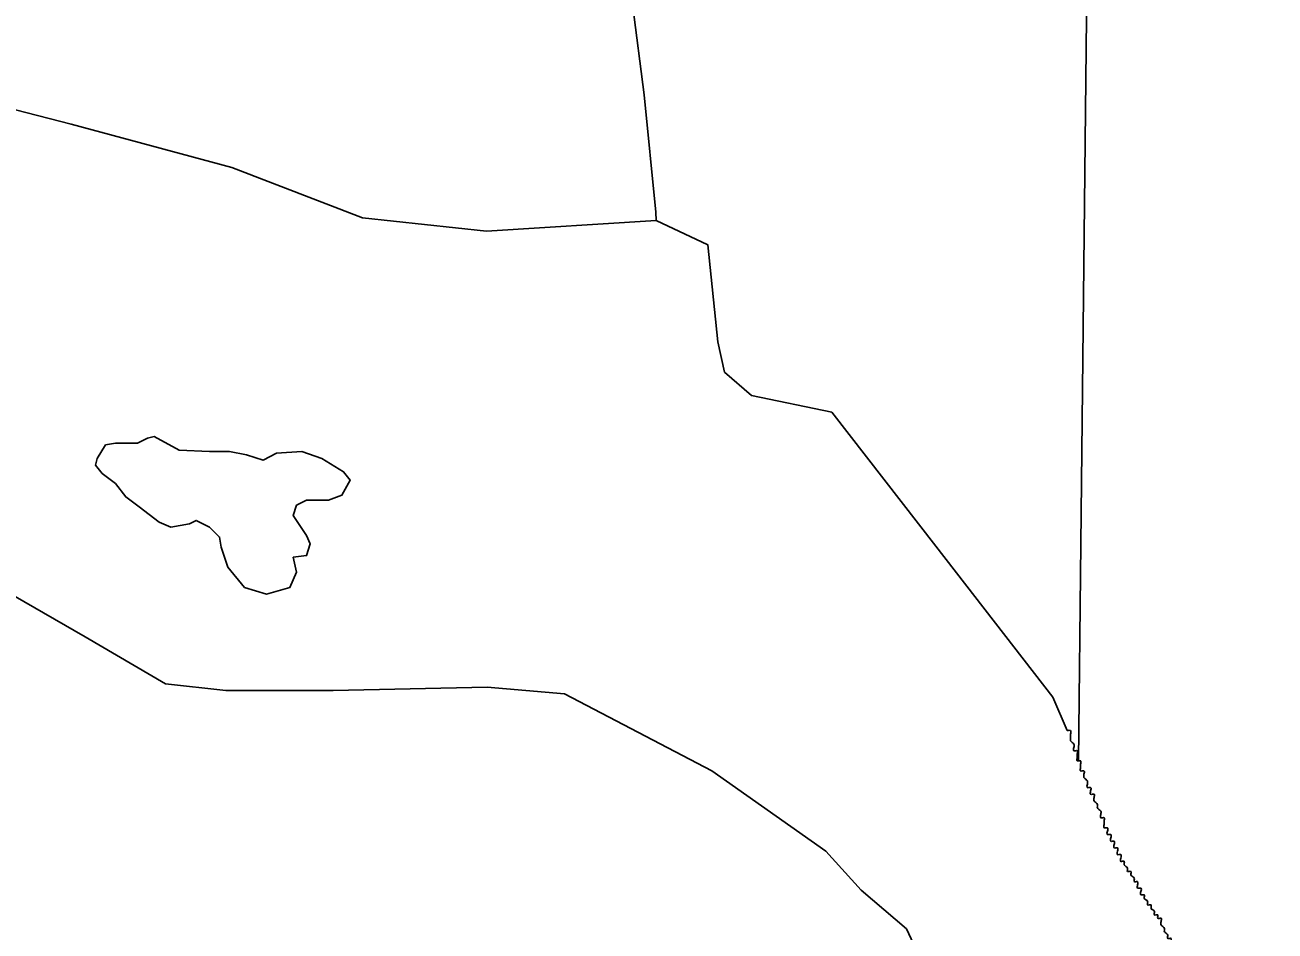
# Model space of a CAD drawing. Extents: x 813775 to 1157140, y 1757555 to 1979907.
# Drawn here: x 1029512 to 1031593, y 1812229 to 1813738 of the extents above; entities that cross this region are included whole.
import ezdxf

# ---------------------------------------------------------------- set-up
doc = ezdxf.new("R2010")
doc.units = 0
for name, color, linetype in [('Level 35', 7, 'Continuous'), ('Level 5', 7, 'Continuous'), ('Level 9', 7, 'Continuous')]:
    doc.layers.add(name, color=color, linetype=linetype)

msp = doc.modelspace()

# ---------------------------------------------------------------- linework, layer by layer
at = {"layer": 'Level 35'}
msp.add_lwpolyline([(1030229.3, 1814406.5), (1030258.6, 1814294), (1030297.6, 1814165.7), (1030361.8, 1814070.8), (1030434.3, 1814009.4), (1030487.3, 1813911.7), (1030523.6, 1813772.2), (1030543.1, 1813621.5), (1030562.6, 1813426.1), (1030563, 1813412.3)], dxfattribs=at)
at = {"layer": 'Level 5'}
msp.add_lwpolyline([(1031312.2, 1816791.1), (1031266.2, 1812512)], dxfattribs=at)
at = {"layer": 'Level 9'}
for points in [[(1030563, 1813412.3), (1030280.9, 1813394), (1030074.5, 1813416.4), (1029856.9, 1813500.1), (1029589.1, 1813572.6), (1029198.6, 1813673.1)], [(1030563, 1813412.3), (1030649.1, 1813371.7), (1030665.8, 1813209.8), (1030677, 1813159.6), (1030721.6, 1813120.5), (1030855.5, 1813092.6), (1031028.5, 1812869.4), (1031223.7, 1812618.2)], [(1028072.8, 1813237.8), (1028284.8, 1813176.4), (1028563.8, 1813131.7), (1028831.6, 1813070.3), (1029060.3, 1812997.8), (1029205.3, 1812975.4), (1029389.4, 1812847.1), (1029612.6, 1812718.7), (1029746.5, 1812640.5), (1029846.9, 1812629.4), (1030025.4, 1812629.4), (1030282, 1812635), (1030410.3, 1812623.8), (1030655.8, 1812495.4), (1030845.5, 1812361.5)], [(1030017.6, 1812946.1), (1030039.9, 1812954.5), (1030053.8, 1812979.6), (1030042.7, 1812993.6), (1030006.4, 1813015.9), (1029973, 1813027.1), (1029931.1, 1813024.3), (1029908.8, 1813013.1), (1029880.9, 1813021.5), (1029853, 1813027.1), (1029819.5, 1813027.1), (1029769.3, 1813029.8), (1029727.5, 1813052.2), (1029716.3, 1813049.4), (1029699.6, 1813041), (1029663.3, 1813041), (1029646.6, 1813038.2), (1029632.7, 1813015.9), (1029629.9, 1813004.7), (1029641, 1812990.8), (1029663.3, 1812974), (1029680.1, 1812951.7), (1029702.4, 1812935), (1029735.9, 1812909.8), (1029755.4, 1812901.5), (1029786.1, 1812907.1), (1029797.2, 1812912.6), (1029819.5, 1812901.5)], [(1029819.5, 1812901.5), (1029836.3, 1812884.7), (1029839.1, 1812868), (1029850.2, 1812834.5), (1029878.1, 1812801), (1029914.4, 1812789.8), (1029953.4, 1812801), (1029964.6, 1812826.1), (1029959, 1812851.2), (1029981.3, 1812854), (1029986.9, 1812873.6), (1029981.3, 1812887.5), (1029970.2, 1812904.3), (1029959, 1812921), (1029964.6, 1812937.8), (1029981.3, 1812946.1), (1030017.6, 1812946.1)], [(1031223.7, 1812618.2), (1031247.4, 1812562.4)], [(1031236.2, 1811563), (1031202.8, 1811702.1), (1031158.1, 1811852.8), (1031121.9, 1811950.4), (1031066.1, 1812067.6), (1031021.4, 1812143), (1030979.6, 1812232.3), (1030904.3, 1812296.5), (1030845.5, 1812361.5)]]:
    msp.add_lwpolyline(points, dxfattribs=at)
for points in [[(1031364.5, 1812311.3), (1031359, 1812311.3), (1031359, 1812316.8), (1031353.4, 1812322.4), (1031353.4, 1812328), (1031347.8, 1812328), (1031347.8, 1812333.6), (1031342.2, 1812339.2), (1031342.2, 1812344.7), (1031336.6, 1812344.7), (1031336.6, 1812350.3), (1031336.6, 1812355.9), (1031331.1, 1812355.9), (1031331.1, 1812361.5), (1031331.1, 1812367.1), (1031325.5, 1812367.1), (1031325.5, 1812372.7), (1031325.5, 1812378.2), (1031319.9, 1812378.2), (1031319.9, 1812383.8), (1031319.9, 1812389.4), (1031314.3, 1812389.4), (1031314.3, 1812395), (1031314.3, 1812400.6), (1031308.8, 1812400.6), (1031308.8, 1812406.1), (1031308.8, 1812411.7), (1031308.8, 1812417.3), (1031303.2, 1812417.3), (1031303.2, 1812422.9), (1031303.2, 1812428.5), (1031297.6, 1812434.1), (1031297.6, 1812439.6), (1031292, 1812445.2), (1031292, 1812450.8), (1031292, 1812456.4), (1031286.4, 1812456.4), (1031286.4, 1812462), (1031286.4, 1812467.5), (1031280.9, 1812467.5), (1031280.9, 1812473.1), (1031280.9, 1812478.7), (1031275.3, 1812484.3), (1031275.3, 1812489.9), (1031275.3, 1812495.4), (1031269.7, 1812495.4), (1031269.7, 1812501), (1031269.7, 1812506.6), (1031269.7, 1812512.2), (1031264.1, 1812512.2), (1031264.1, 1812517.8), (1031264.1, 1812523.4), (1031264.1, 1812528.9), (1031258.5, 1812528.9), (1031258.5, 1812534.5), (1031258.5, 1812540.1), (1031253, 1812545.7), (1031253, 1812551.3), (1031253, 1812556.8), (1031253, 1812562.4), (1031247.4, 1812562.4)], [(1031593.3, 1811937.3), (1031587.7, 1811937.3), (1031587.7, 1811942.9), (1031582.1, 1811948.5), (1031576.5, 1811954), (1031576.5, 1811959.6), (1031571, 1811959.6), (1031571, 1811965.2), (1031571, 1811970.8), (1031565.4, 1811970.8), (1031565.4, 1811976.4), (1031559.8, 1811982), (1031559.8, 1811987.5), (1031554.2, 1811987.5), (1031554.2, 1811993.1), (1031554.2, 1811998.7), (1031548.6, 1811998.7), (1031548.6, 1812004.3), (1031548.6, 1812009.9), (1031543.1, 1812009.9), (1031543.1, 1812015.4), (1031537.5, 1812021), (1031537.5, 1812026.6), (1031537.5, 1812032.2), (1031531.9, 1812032.2), (1031531.9, 1812037.8), (1031526.3, 1812043.4), (1031526.3, 1812048.9), (1031520.7, 1812048.9), (1031520.7, 1812054.5), (1031520.7, 1812060.1), (1031515.2, 1812060.1), (1031515.2, 1812065.7), (1031509.6, 1812071.3), (1031509.6, 1812076.8), (1031504, 1812076.8), (1031504, 1812082.4), (1031498.4, 1812082.4), (1031498.4, 1812088), (1031492.9, 1812093.6), (1031492.9, 1812099.2), (1031487.3, 1812104.7), (1031487.3, 1812110.3), (1031481.7, 1812115.9), (1031481.7, 1812121.5), (1031476.1, 1812121.5), (1031476.1, 1812127.1), (1031470.5, 1812127.1), (1031470.5, 1812132.7), (1031465, 1812138.2), (1031465, 1812143.8), (1031459.4, 1812149.4), (1031459.4, 1812155), (1031453.8, 1812155), (1031453.8, 1812160.6), (1031448.2, 1812160.6), (1031448.2, 1812166.1), (1031448.2, 1812171.7), (1031442.6, 1812171.7), (1031442.6, 1812177.3), (1031437.1, 1812182.9), (1031437.1, 1812188.5), (1031431.5, 1812194.1), (1031431.5, 1812199.6), (1031425.9, 1812199.6), (1031425.9, 1812205.2), (1031420.3, 1812210.8), (1031420.3, 1812216.4), (1031414.7, 1812216.4), (1031414.7, 1812222), (1031409.2, 1812227.5), (1031409.2, 1812233.1), (1031403.6, 1812238.7), (1031403.6, 1812244.3), (1031403.6, 1812249.9), (1031398, 1812249.9), (1031398, 1812255.4), (1031392.4, 1812255.4), (1031392.4, 1812261), (1031386.9, 1812266.6), (1031386.9, 1812272.2), (1031381.3, 1812272.2), (1031381.3, 1812277.8), (1031375.7, 1812283.4), (1031375.7, 1812288.9), (1031370.1, 1812288.9), (1031370.1, 1812294.5), (1031370.1, 1812300.1), (1031364.5, 1812300.1), (1031364.5, 1812305.7), (1031364.5, 1812311.3)]]:
    msp.add_spline(points, degree=3, dxfattribs=at)

doc.saveas('drawing.dxf')
